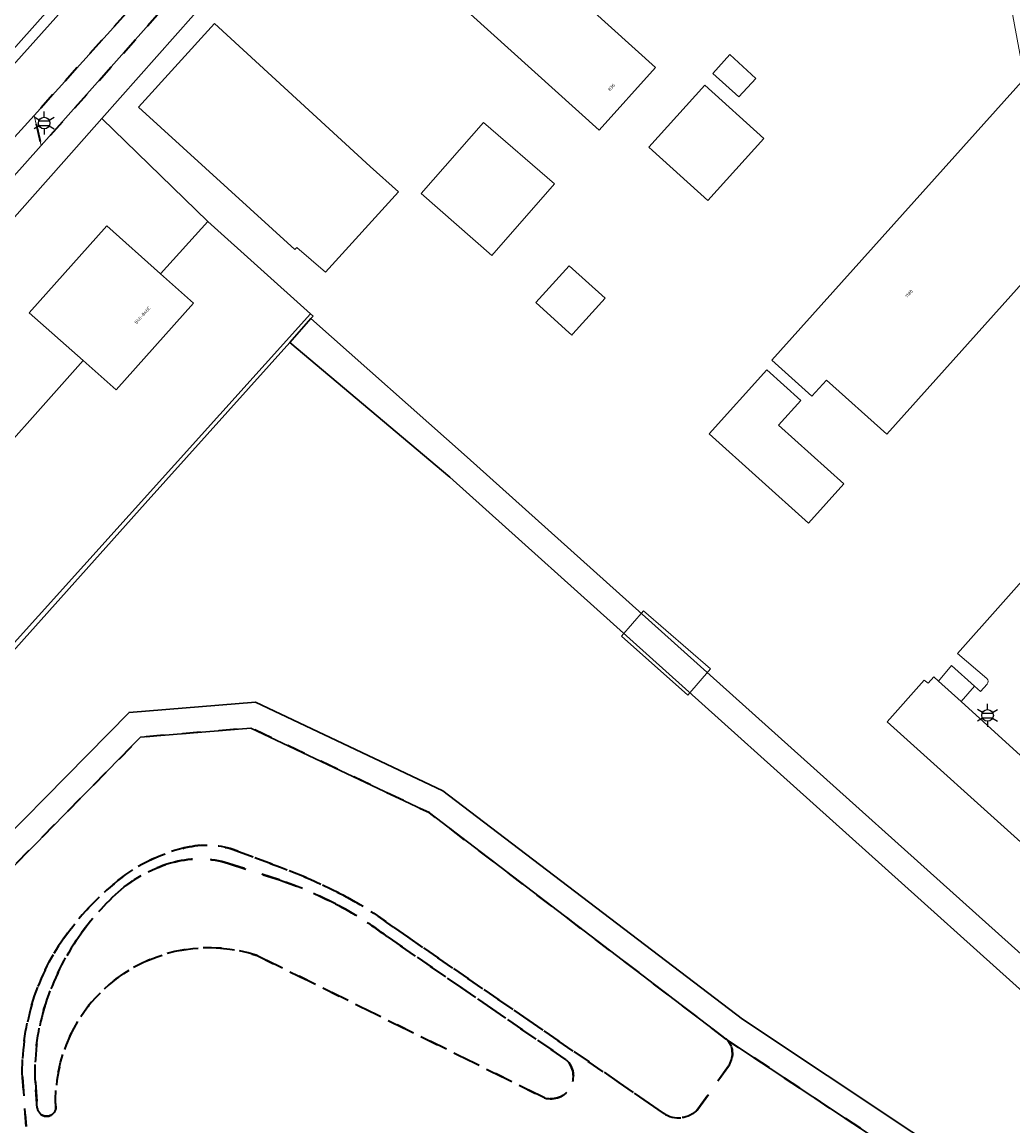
# Model space of a CAD drawing. Extents: x 105780 to 185197, y 477999 to 525027.
# Tile 113 of 562: x 106697 to 106806, y 478780 to 478901. Entities that reach past the tile are written whole.
import ezdxf
from ezdxf.enums import TextEntityAlignment as Align

# ---------------------------------------------------------------- set-up
doc = ezdxf.new("R2010")
doc.units = 0
doc.linetypes.add('XX-HIDDEN', pattern=[4, 2, -2])
for name, color, linetype, lineweight in [('B-GV-GR-MATERIAALGRENS-G', 252, 'XX-HIDDEN', 35), ('B-RO-IE-MEUBILAIR_WEGMEUBILAIR-S', 252, 'Continuous', 25), ('B-WE-GK-KADEMUUR-G', 252, 'Continuous', 18), ('B-WE-GW-WATERGANG_SLOOT_INSTEEK-G', 252, 'Continuous', 30), ('B-WE-KW-KUNSTWERK_STEIGER-GV', 252, 'Continuous', 18), ('B-XX-KG-KADASTRAAL_BEBOUWING-G', 252, 'Continuous', 20), ('B1-WE-OG-BEBOUWING-T18', 7, 'Continuous', 18), ('B1-WE-OG-TERREIN_ERF-GV', 252, 'Continuous', 18), ('B1-WE-OG-WEG-GV', 7, 'Continuous', 18), ('B1-WE-VH-VERHARDING_ASFALT-GV', 252, 'Continuous', 18), ('B1-WE-VH-VERHARDING_FUNDERING_ZAND-GV', 7, 'Continuous', 18), ('B1-WE-VH-VERHARDING_TEGEL-GV', 252, 'Continuous', 18)]:
    doc.layers.add(name, color=color, linetype=linetype, lineweight=lineweight)
doc.styles.add('NLCS-ISO', font='NLCS-ISO.ttf')
doc.styles.add('NLCS-ISO-M200-T18', font='NLCS-ISO.ttf', dxfattribs={"height": 0.36})

# ---------------------------------------------------------------- blocks, each defined once
blk = doc.blocks.new('B-SIE-WEG_LICHTMAST-SO')
at = {"ltscale": 0.1}
for p, q in [((0, 1.27), (0, 2.53)), ((-1.1, 0.63), (-2.19, 1.27)), ((1.1, 0.63), (2.19, 1.27)), ((-1.1, -0.63), (-2.19, -1.27)), ((0, -1.27), (0, -2.53)), ((1.1, -0.63), (2.19, -1.27))]:
    blk.add_line(p, q, dxfattribs=at)
at = {"flags": 128}
for points in [[(-1.16, 0.5), (1.16, 0.5)], [(-1.16, -0.5), (1.16, -0.5)]]:
    blk.add_lwpolyline(points, dxfattribs=at)
at = {"ltscale": 0.1}
blk.add_circle((0, 0), 1.27, dxfattribs=at)
at = {"style": 'NLCS-ISO'}
blk.add_attdef('TYPE', text='', height=1.8, dxfattribs=at).set_placement((0, 2.53), align=Align.BOTTOM_CENTER)

msp = doc.modelspace()

# ---------------------------------------------------------------- linework, layer by layer
at = {"layer": 'B-GV-GR-MATERIAALGRENS-G', "flags": 128}
msp.add_lwpolyline([(106720.433, 478910.892), (106719.079, 478911.487), (106718.327, 478911.587), (106717.4, 478911.372), (106698.77, 478890.657), (106699.531, 478887.344)], close=True, dxfattribs=at)
for points in [[(106774.519, 478789.594), (106742.025, 478814.351), (106722.483, 478823.624), (106710.409, 478822.626), (106690.502, 478802.438)], [(106732.145, 478805.575), (106728.975, 478807.092), (106725.716, 478808.407), (106720.848, 478810.224)], [(106720.848, 478810.224), (106725.716, 478808.407), (106728.975, 478807.092), (106732.145, 478805.575)], [(106725.6, 478807.008), (106720.026, 478808.82)], [(106720.026, 478808.82), (106725.6, 478807.008)], [(106756.993, 478787.34), (106737.391, 478800.814)], [(106737.391, 478800.814), (106756.993, 478787.34)], [(106767.651, 478781.484), (106738.086, 478801.847)], [(106738.086, 478801.847), (106767.651, 478781.484)], [(106723.18, 478798.738), (106754.639, 478783.164)], [(106754.639, 478783.164), (106723.18, 478798.738)], [(106802.566, 478770.959), (106774.666, 478789.482)], [(106774.75, 478786.628), (106771.417, 478781.915)], [(106771.417, 478781.915), (106774.75, 478786.628)], [(106697.466, 478785.383), (106697.885, 478780.026)], [(106697.885, 478780.026), (106697.466, 478785.383)], [(106698.894, 478784.82), (106699.102, 478782.051)], [(106699.102, 478782.051), (106698.894, 478784.82)]]:
    msp.add_lwpolyline(points, dxfattribs=at)
for points in [[(106715.717, 478810.625, 0.1186418), (106707.921, 478806.932)], [(106707.921, 478806.932, -0.1186418), (106715.717, 478810.625)], [(106720.848, 478810.224, 0.1428528), (106715.717, 478810.625)], [(106715.717, 478810.625, -0.1428528), (106720.848, 478810.224)], [(106720.026, 478808.82, 0.139497), (106714.119, 478808.968)], [(106714.119, 478808.968, -0.139497), (106720.026, 478808.82)], [(106714.119, 478808.968, 0.1198994), (106707.948, 478805.672)], [(106707.948, 478805.672, -0.1198994), (106714.119, 478808.968)], [(106707.921, 478806.932, 0.0694199), (106702.007, 478800.63)], [(106702.007, 478800.63, -0.0694199), (106707.921, 478806.932)], [(106731.746, 478804.391, 0.037957), (106725.6, 478807.008)], [(106725.6, 478807.008, -0.037957), (106731.746, 478804.391)], [(106707.948, 478805.672, 0.0633368), (106703.37, 478800.398)], [(106703.37, 478800.398, -0.0633368), (106707.948, 478805.672)], [(106738.086, 478801.847, 0.0416968), (106732.145, 478805.575)], [(106732.145, 478805.575, -0.0416968), (106738.086, 478801.847)], [(106737.391, 478800.814, 0.0431287), (106731.746, 478804.391)], [(106731.746, 478804.391, -0.0431287), (106737.391, 478800.814)], [(106702.007, 478800.63, 0.0829996), (106698.505, 478793.375)], [(106698.505, 478793.375, -0.0829996), (106702.007, 478800.63)], [(106703.37, 478800.398, 0.0740692), (106699.868, 478792.975)], [(106699.868, 478792.975, -0.0740692), (106703.37, 478800.398)], [(106701.114, 478781.991, -0.5273745), (106723.18, 478798.738)], [(106723.18, 478798.738, 0.5273745), (106701.114, 478781.991)], [(106698.505, 478793.375, 0.0774449), (106697.466, 478785.383)], [(106697.466, 478785.383, -0.0774449), (106698.505, 478793.375)], [(106699.868, 478792.975, 0.0873078), (106698.894, 478784.82)], [(106698.894, 478784.82, -0.0873078), (106699.868, 478792.975)], [(106774.666, 478789.482, 0.0184471), (106774.519, 478789.594)], [(106774.666, 478789.482, -0.3419687), (106774.75, 478786.628)], [(106774.75, 478786.628, 0.3419687), (106774.666, 478789.482)], [(106754.639, 478783.164, 0.7920728), (106756.993, 478787.34)], [(106756.993, 478787.34, -0.7920728), (106754.639, 478783.164)], [(106699.102, 478782.051, 0.8618333), (106701.114, 478781.991)], [(106701.114, 478781.991, -0.8618333), (106699.102, 478782.051)], [(106771.417, 478781.915, -0.373051), (106767.651, 478781.484)], [(106767.651, 478781.484, 0.373051), (106771.417, 478781.915)]]:
    msp.add_lwpolyline(points, format="xyb", dxfattribs=at)
at = {"layer": 'B-WE-GK-KADEMUUR-G', "flags": 128}
msp.add_lwpolyline([(106726.734, 478865.826), (106729.059, 478868.421), (106729.309, 478868.699), (106729.021, 478868.957), (106664.469, 478797.375), (106632.63, 478762.069), (106633.013, 478761.703), (106665.003, 478796.91), (106710.925, 478848.176)], close=True, dxfattribs=at)
at = {"layer": 'B-WE-GW-WATERGANG_SLOOT_INSTEEK-G', "flags": 128}
for points in [[(106660.402, 478857.44), (106700.916, 478902.865), (106746.352, 478953.286), (106778.783, 478989.249), (106778.128, 478991.179), (106777.79, 478992.173), (106777.136, 478992.761), (106776.564, 478993.275), (106775.451, 478992.073), (106764.336, 478979.587), (106757.231, 478971.731), (106751.981, 478965.655), (106732.708, 478944.444), (106722.458, 478932.81), (106700.002, 478907.78), (106679.806, 478885.424)], [(106831.709, 478772.591), (106744.245, 478851.072), (106726.734, 478865.826), (106710.925, 478848.176), (106665.003, 478796.91), (106633.013, 478761.703)], [(106803.41, 478770.821), (106803.224, 478770.995), (106803.708, 478771.022), (106807.236, 478771.22), (106804.115, 478773.292), (106776.291, 478791.764), (106743.489, 478816.755), (106723.003, 478826.477), (106709.144, 478825.331), (106688.508, 478804.404), (106658.793, 478774.547), (106652.563, 478764.679), (106650.225, 478762.651), (106654.22, 478762.871), (106654.863, 478762.906), (106657.365, 478766.939), (106660.996, 478772.792), (106690.502, 478802.438)], [(106658.793, 478774.547), (106688.508, 478804.404), (106709.144, 478825.331), (106723.003, 478826.477), (106743.489, 478816.755), (106776.291, 478791.764), (106804.115, 478773.292)], [(106690.502, 478802.438), (106710.409, 478822.626), (106722.483, 478823.624), (106742.025, 478814.351), (106774.519, 478789.594)], [(106774.666, 478789.482), (106802.566, 478770.959)]]:
    msp.add_lwpolyline(points, dxfattribs=at)
msp.add_lwpolyline([(106729.059, 478868.421), (106726.734, 478865.826), (106744.245, 478851.072), (106831.709, 478772.591), (106835.68, 478772.813), (106835.871, 478772.824), (106746.154, 478853.276)], close=True, dxfattribs=at)
msp.add_lwpolyline([(106774.519, 478789.594, -0.0184471), (106774.666, 478789.482)], format="xyb", dxfattribs=at)
at = {"layer": 'B-WE-KW-KUNSTWERK_STEIGER-GV', "flags": 128}
msp.add_lwpolyline([(106763.07, 478833.667), (106770.313, 478827.218), (106772.793, 478830.096), (106765.451, 478836.445)], close=True, dxfattribs=at)
at = {"layer": 'B-XX-KG-KADASTRAAL_BEBOUWING-G', "flags": 128}
msp.add_lwpolyline([(106805.263, 478904.912), (106807.175, 478894.684), (106779.515, 478863.891), (106783.884, 478859.928), (106785.497, 478861.705), (106792.084, 478855.772), (106835.975, 478904.713), (106829.358, 478910.639), (106834.172, 478915.992), (106829.786, 478919.937), (106821.173, 478910.376), (106817.431, 478913.727)], dxfattribs=at)
for points in [[(106766.791, 478895.889), (106745.296, 478915.277), (106739.12, 478908.43), (106760.615, 478889.042)], [(106735.558, 478885.051), (106718.502, 478900.695), (106710.182, 478891.542), (106727.308, 478875.975), (106727.515, 478876.202), (106730.644, 478873.512), (106738.633, 478882.296)], [(106777.754, 478894.698), (106774.921, 478897.331), (106773.037, 478895.247), (106775.908, 478892.675)], [(106778.642, 478888.133), (106772.18, 478893.958), (106766.053, 478887.161), (106766.432, 478886.819), (106772.516, 478881.337)], [(106755.705, 478883.157), (106747.961, 478889.89), (106741.133, 478882.116), (106748.843, 478875.344)], [(106712.606, 478873.319), (106706.706, 478878.588), (106698.199, 478869.063), (106704.124, 478863.821), (106707.719, 478860.641), (106716.186, 478870.122)], [(106753.689, 478870.173), (106756.922, 478867.222), (106757.599, 478866.605), (106757.744, 478866.766), (106761.251, 478870.666), (106757.315, 478874.205)], [(106778.963, 478862.812), (106772.651, 478855.806), (106783.514, 478846.036), (106787.38, 478850.331), (106780.249, 478856.748), (106782.686, 478859.475)]]:
    msp.add_lwpolyline(points, close=True, dxfattribs=at)
at = {"layer": 'B1-WE-OG-TERREIN_ERF-GV', "flags": 128}
for points in [[(106740.953, 478929.425), (106733.469, 478921.06), (106727.714, 478914.654), (106727.967, 478914.219), (106728.495, 478913.398), (106729.147, 478912.605), (106729.859, 478912.025), (106730.599, 478911.535), (106725.64, 478906.18), (106724.058, 478907.504), (106723.087, 478908.055), (106722.654, 478908.237), (106722.208, 478908.424), (106706.156, 478890.301), (106717.763, 478879.041), (106729.021, 478868.957), (106729.309, 478868.699), (106729.059, 478868.421), (106746.154, 478853.276), (106835.871, 478772.824), (106836.169, 478772.841), (106839.244, 478772.936), (106840.767, 478772.511), (106855.758, 478773.263)], [(106817.431, 478913.727), (106821.173, 478910.376), (106829.786, 478919.937), (106834.172, 478915.992), (106829.358, 478910.639), (106835.975, 478904.713), (106792.084, 478855.772), (106785.497, 478861.705), (106783.884, 478859.928), (106779.515, 478863.891), (106807.175, 478894.684), (106805.263, 478904.912)], [(106803.036, 478829.051), (106799.84, 478831.783), (106809.547, 478842.697), (106858.45, 478897.482)], [(106858.45, 478897.482), (106809.547, 478842.697), (106799.84, 478831.783), (106803.036, 478829.051)], [(106831.883, 478788.374), (106807.13, 478810.803), (106792.152, 478824.321), (106796.18, 478828.865), (106796.619, 478828.536), (106797.26, 478829.213), (106797.748, 478828.771), (106799.161, 478830.469), (106801.705, 478828.198), (106802.337, 478827.634), (106803.074, 478828.417)], [(106803.074, 478828.417), (106802.337, 478827.634), (106801.705, 478828.198), (106800.233, 478826.524), (106805.939, 478821.362)]]:
    msp.add_lwpolyline(points, dxfattribs=at)
for points in [[(106766.791, 478895.889), (106760.615, 478889.042), (106739.12, 478908.43), (106745.296, 478915.277)], [(106735.558, 478885.051), (106738.633, 478882.296), (106730.644, 478873.512), (106727.515, 478876.202), (106727.308, 478875.975), (106710.182, 478891.542), (106718.502, 478900.695)], [(106777.754, 478894.698), (106775.908, 478892.675), (106773.037, 478895.247), (106774.921, 478897.331)], [(106778.642, 478888.133), (106772.516, 478881.337), (106766.432, 478886.819), (106766.053, 478887.161), (106772.18, 478893.958)], [(106704.124, 478863.821), (106698.199, 478869.063), (106706.706, 478878.588), (106712.606, 478873.319), (106717.763, 478879.041), (106706.156, 478890.301), (106701.995, 478885.603), (106698.562, 478881.74), (106687.328, 478869.103), (106665.678, 478844.883), (106643.99, 478820.697), (106655.808, 478809.855), (106660.63, 478815.339), (106654.834, 478820.512), (106663.29, 478829.986), (106669.117, 478824.785), (106682.391, 478839.621), (106676.543, 478844.835), (106685.013, 478854.298), (106690.907, 478849.022)], [(106755.705, 478883.157), (106748.843, 478875.344), (106741.133, 478882.116), (106747.961, 478889.89)], [(106729.021, 478868.957), (106717.763, 478879.041), (106712.606, 478873.319), (106716.186, 478870.122), (106707.719, 478860.641), (106704.124, 478863.821), (106690.907, 478849.022), (106694.483, 478845.821), (106686.03, 478836.377), (106682.391, 478839.621), (106669.117, 478824.785), (106672.773, 478821.522), (106664.317, 478812.048), (106660.63, 478815.339), (106655.808, 478809.855), (106643.99, 478820.697), (106643.541, 478820.196), (106641.219, 478817.6), (106661.876, 478799.63), (106664.469, 478797.375)], [(106753.689, 478870.173), (106757.315, 478874.205), (106761.251, 478870.666), (106757.744, 478866.766), (106757.599, 478866.605), (106756.922, 478867.222)], [(106778.963, 478862.812), (106782.686, 478859.475), (106780.249, 478856.748), (106787.38, 478850.331), (106783.514, 478846.036), (106772.651, 478855.806)]]:
    msp.add_lwpolyline(points, close=True, dxfattribs=at)
at = {"layer": 'B1-WE-OG-TERREIN_ERF-GV'}
for points in [[(106803.074, 478828.417, 0.3942299), (106803.036, 478829.051)], [(106803.036, 478829.051, -0.3942299), (106803.074, 478828.417)]]:
    msp.add_lwpolyline(points, format="xyb", dxfattribs=at)
at = {"layer": 'B1-WE-OG-WEG-GV', "flags": 128}
for points in [[(106780.607, 478988.125), (106779.781, 478988.854), (106779.535, 478988.594), (106778.783, 478989.249), (106746.352, 478953.286), (106700.916, 478902.865), (106660.402, 478857.44), (106612.532, 478804.218), (106612.352, 478804.02), (106608.495, 478799.789), (106608.484, 478799.777), (106525.324, 478706.806), (106504.415, 478683.553), (106457.696, 478631.338), (106447.996, 478620.691), (106431.512, 478602.289), (106339.884, 478500), (106315.066, 478472.223), (106304.333, 478460.276), (106299.302, 478454.676), (106283.968, 478437.786), (106278.515, 478431.227), (106259.481, 478410.133), (106260.254, 478409.54)], [(106260.254, 478409.54), (106270.405, 478420.94), (106279.056, 478430.655), (106282.159, 478434.139), (106414.723, 478582.195), (106438.981, 478609.186), (106482.609, 478657.73), (106587.474, 478774.774), (106609.272, 478798.972), (106608.664, 478799.611), (106614.598, 478806.267), (106615.291, 478805.723), (106618.054, 478808.823), (106631.246, 478823.621), (106651.632, 478846.244), (106671.81, 478868.809), (106683.572, 478881.83), (106719.261, 478921.623), (106723.18, 478926.09), (106754.976, 478960.182), (106777.508, 478984.372)]]:
    msp.add_lwpolyline(points, dxfattribs=at)
at = {"layer": 'B1-WE-VH-VERHARDING_ASFALT-GV', "flags": 128}
for points in [[(106777.508, 478984.372), (106754.976, 478960.182), (106723.18, 478926.09), (106719.261, 478921.623), (106683.572, 478881.83), (106671.81, 478868.809), (106651.632, 478846.244), (106631.246, 478823.621), (106618.054, 478808.823), (106620.14, 478806.941), (106622.107, 478805.166), (106624.719, 478808.08), (106626.955, 478810.574), (106635.581, 478820.195), (106637.712, 478822.573), (106640.429, 478825.604), (106642.957, 478828.424), (106692.813, 478884.026), (106695.929, 478887.494), (106698.77, 478890.657), (106717.4, 478911.372)], [(106643.99, 478820.697), (106665.678, 478844.883), (106687.328, 478869.103), (106698.562, 478881.74), (106701.995, 478885.603), (106706.156, 478890.301), (106722.208, 478908.424), (106727.714, 478914.654), (106733.469, 478921.06), (106740.953, 478929.425)], [(106735.077, 478927.548), (106724.897, 478915.925), (106720.433, 478910.892), (106699.531, 478887.344), (106696.258, 478883.667), (106680.411, 478865.922), (106643.641, 478824.75), (106640.914, 478821.696), (106638.621, 478819.131), (106628.328, 478807.616), (106625.801, 478804.786), (106628.039, 478802.867), (106641.219, 478817.6), (106643.541, 478820.196), (106643.99, 478820.697)], [(106828.382, 478801.061), (106823.204, 478805.744), (106817.167, 478811.205), (106811.994, 478815.885), (106805.939, 478821.362), (106800.233, 478826.524), (106797.748, 478828.771), (106797.26, 478829.213), (106796.619, 478828.536), (106796.18, 478828.865), (106792.152, 478824.321), (106807.13, 478810.803), (106831.883, 478788.374)]]:
    msp.add_lwpolyline(points, dxfattribs=at)
at = {"layer": 'B1-WE-VH-VERHARDING_FUNDERING_ZAND-GV', "flags": 128}
msp.add_lwpolyline([(106699.531, 478887.344), (106698.77, 478890.657), (106695.929, 478887.494), (106692.813, 478884.026), (106696.258, 478883.667)], close=True, dxfattribs=at)
at = {"layer": 'B1-WE-VH-VERHARDING_TEGEL-GV', "flags": 128}
msp.add_lwpolyline([(106801.705, 478828.198), (106799.161, 478830.469), (106797.748, 478828.771), (106800.233, 478826.524)], close=True, dxfattribs=at)

# ---------------------------------------------------------------- block references
at = {"layer": 'B-RO-IE-MEUBILAIR_WEGMEUBILAIR-S', "xscale": 0.5, "yscale": 0.5, "zscale": 0.5}
for p in [(106699.857, 478889.811), (106803.127, 478825.013)]:
    msp.add_blockref('B-SIE-WEG_LICHTMAST-SO', p, dxfattribs=at)

# ---------------------------------------------------------------- texts
at = {"layer": 'B1-WE-OG-BEBOUWING-T18', "style": 'NLCS-ISO-M200-T18'}
for s, rotation, p in [('836', 48, (106761.964, 478893.731)), ('1180', 48.1, (106794.533, 478871.148)), ('846-846C', 48.2, (106710.613, 478868.793))]:
    msp.add_text(s, height=0.36, rotation=rotation, dxfattribs=at).set_placement(p, align=Align.MIDDLE)

doc.saveas('drawing.dxf')
